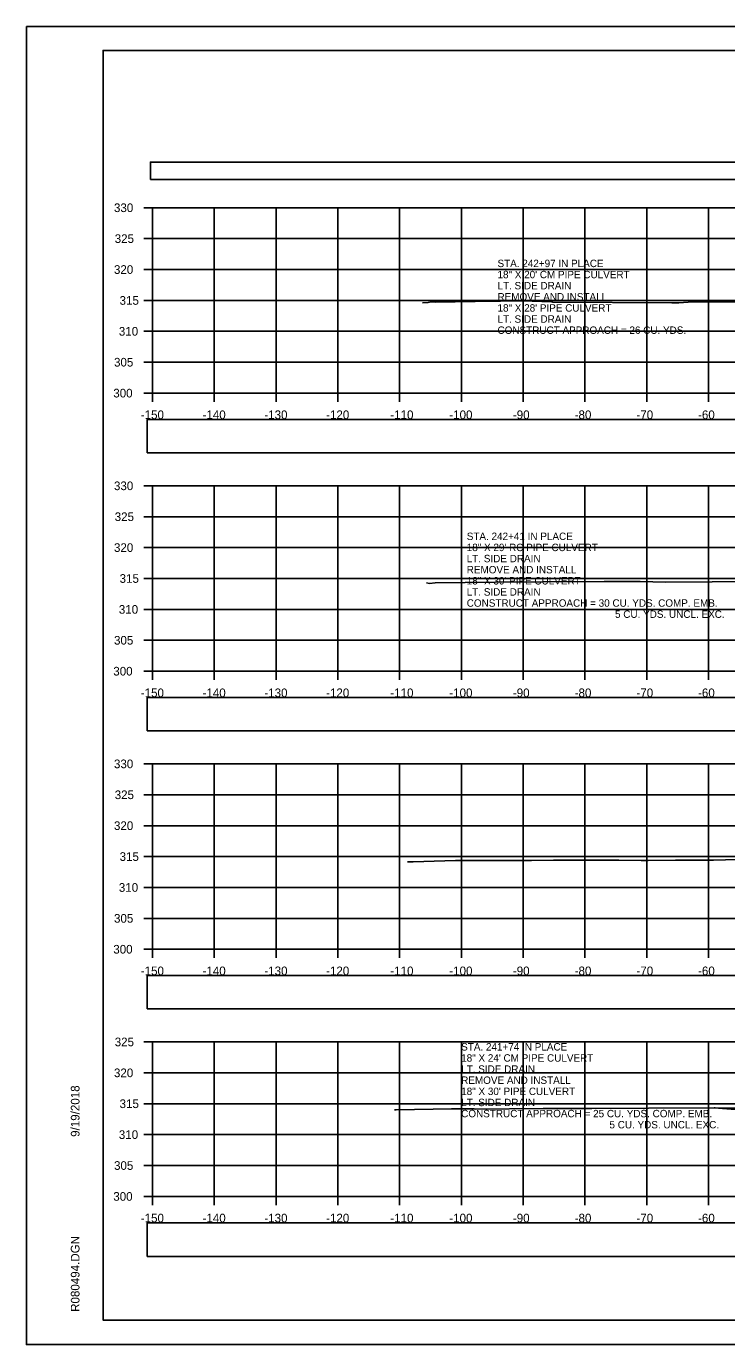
# Model space of a CAD drawing. Extents: x 1376273 to 1384221, y 378927 to 384592.
# Drawn here: x 1380387.4 to 1380500.8, y 380111.8 to 380325.2 of the extents above; entities that cross this region are included whole.
import ezdxf

# ---------------------------------------------------------------- set-up
doc = ezdxf.new("R2010")
doc.units = 0
for name, color, linetype in [('R_Axis', 7, 'Continuous'), ('R_Axis Annot', 7, 'Continuous'), ('R_Border', 7, 'Continuous'), ('R_Drive', 7, 'Continuous'), ('R_Exist Surface', 7, 'Continuous'), ('R_Grid', 7, 'Continuous'), ('R_No Plot', 7, 'Continuous'), ('T_Notes', 7, 'Continuous')]:
    doc.layers.add(name, color=color, linetype=linetype)

msp = doc.modelspace()

# ---------------------------------------------------------------- linework, layer by layer
at = {"layer": 'R_Axis'}
for p, q in [((1380406.44, 380295.82), (1380407.84, 380295.82)), ((1380407.84, 380265.82), (1380407.84, 380295.82)), ((1380406.44, 380290.82), (1380407.84, 380290.82)), ((1380406.44, 380285.82), (1380407.84, 380285.82)), ((1380406.44, 380280.82), (1380407.84, 380280.82)), ((1380406.44, 380275.82), (1380407.84, 380275.82)), ((1380406.44, 380270.82), (1380407.84, 380270.82)), ((1380406.44, 380265.82), (1380407.84, 380265.82)), ((1380407.84, 380265.82), (1380707.84, 380265.82)), ((1380407.84, 380264.42), (1380407.84, 380265.82)), ((1380417.84, 380264.42), (1380417.84, 380265.82)), ((1380427.84, 380264.42), (1380427.84, 380265.82)), ((1380437.84, 380264.42), (1380437.84, 380265.82)), ((1380447.84, 380264.42), (1380447.84, 380265.82)), ((1380457.84, 380264.42), (1380457.84, 380265.82)), ((1380467.84, 380264.42), (1380467.84, 380265.82)), ((1380477.84, 380264.42), (1380477.84, 380265.82)), ((1380487.84, 380264.42), (1380487.84, 380265.82)), ((1380497.84, 380264.42), (1380497.84, 380265.82)), ((1380406.44, 380250.82), (1380407.84, 380250.82)), ((1380407.84, 380220.82), (1380407.84, 380250.82)), ((1380406.44, 380245.82), (1380407.84, 380245.82)), ((1380406.44, 380240.82), (1380407.84, 380240.82)), ((1380406.44, 380235.82), (1380407.84, 380235.82)), ((1380406.44, 380230.82), (1380407.84, 380230.82)), ((1380406.44, 380225.82), (1380407.84, 380225.82)), ((1380406.44, 380220.82), (1380407.84, 380220.82)), ((1380407.84, 380220.82), (1380707.84, 380220.82)), ((1380407.84, 380219.42), (1380407.84, 380220.82)), ((1380417.84, 380219.42), (1380417.84, 380220.82)), ((1380427.84, 380219.42), (1380427.84, 380220.82)), ((1380437.84, 380219.42), (1380437.84, 380220.82)), ((1380447.84, 380219.42), (1380447.84, 380220.82)), ((1380457.84, 380219.42), (1380457.84, 380220.82)), ((1380467.84, 380219.42), (1380467.84, 380220.82)), ((1380477.84, 380219.42), (1380477.84, 380220.82)), ((1380487.84, 380219.42), (1380487.84, 380220.82)), ((1380497.84, 380219.42), (1380497.84, 380220.82)), ((1380406.44, 380205.82), (1380407.84, 380205.82)), ((1380407.84, 380175.82), (1380407.84, 380205.82)), ((1380406.44, 380200.82), (1380407.84, 380200.82)), ((1380406.44, 380195.82), (1380407.84, 380195.82)), ((1380406.44, 380190.82), (1380407.84, 380190.82)), ((1380406.44, 380185.82), (1380407.84, 380185.82)), ((1380406.44, 380180.82), (1380407.84, 380180.82)), ((1380406.44, 380175.82), (1380407.84, 380175.82)), ((1380407.84, 380175.82), (1380707.84, 380175.82)), ((1380407.84, 380174.42), (1380407.84, 380175.82)), ((1380417.84, 380174.42), (1380417.84, 380175.82)), ((1380427.84, 380174.42), (1380427.84, 380175.82)), ((1380437.84, 380174.42), (1380437.84, 380175.82)), ((1380447.84, 380174.42), (1380447.84, 380175.82)), ((1380457.84, 380174.42), (1380457.84, 380175.82)), ((1380467.84, 380174.42), (1380467.84, 380175.82)), ((1380477.84, 380174.42), (1380477.84, 380175.82)), ((1380487.84, 380174.42), (1380487.84, 380175.82)), ((1380497.84, 380174.42), (1380497.84, 380175.82)), ((1380406.44, 380160.82), (1380407.84, 380160.82)), ((1380407.84, 380135.82), (1380407.84, 380160.82)), ((1380406.44, 380155.82), (1380407.84, 380155.82)), ((1380406.44, 380150.82), (1380407.84, 380150.82)), ((1380406.44, 380145.82), (1380407.84, 380145.82)), ((1380406.44, 380140.82), (1380407.84, 380140.82)), ((1380406.44, 380135.82), (1380407.84, 380135.82)), ((1380407.84, 380135.82), (1380707.84, 380135.82)), ((1380407.84, 380134.42), (1380407.84, 380135.82)), ((1380417.84, 380134.42), (1380417.84, 380135.82)), ((1380427.84, 380134.42), (1380427.84, 380135.82)), ((1380437.84, 380134.42), (1380437.84, 380135.82)), ((1380447.84, 380134.42), (1380447.84, 380135.82)), ((1380457.84, 380134.42), (1380457.84, 380135.82)), ((1380467.84, 380134.42), (1380467.84, 380135.82)), ((1380477.84, 380134.42), (1380477.84, 380135.82)), ((1380487.84, 380134.42), (1380487.84, 380135.82)), ((1380497.84, 380134.42), (1380497.84, 380135.82))]:
    msp.add_line(p, q, dxfattribs=at)
at = {"layer": 'R_Axis Annot'}
for points in [[(1380407.51, 380300.38), (1380709.31, 380300.38), (1380709.31, 380303.2), (1380407.51, 380303.2)], [(1380406.97, 380256.14), (1380708.66, 380256.14), (1380708.66, 380261.55), (1380406.97, 380261.55)], [(1380406.97, 380211.15), (1380708.66, 380211.15), (1380708.66, 380216.57), (1380406.97, 380216.57)], [(1380406.97, 380166.17), (1380708.66, 380166.17), (1380708.66, 380171.58), (1380406.97, 380171.58)], [(1380406.97, 380126.11), (1380708.66, 380126.11), (1380708.66, 380131.52), (1380406.97, 380131.52)]]:
    msp.add_lwpolyline(points, close=True, dxfattribs=at)
at = {"layer": 'R_Border'}
for p, q in [((1380399.84, 380321.28), (1380716.02, 380321.28)), ((1380399.84, 380115.82), (1380399.84, 380321.28)), ((1380399.84, 380115.82), (1380399.84, 380115.82)), ((1380716.02, 380115.82), (1380399.84, 380115.82))]:
    msp.add_line(p, q, dxfattribs=at)
at = {"layer": 'R_Drive'}
msp.add_line((1380514.85, 380148.87), (1380498.74, 380150.18), dxfattribs=at)
at = {"layer": 'R_Exist Surface'}
for points in [[(1380451.55, 380280.42), (1380452.48, 380280.5), (1380452.96, 380280.59), (1380453.59, 380280.56), (1380460.09, 380280.63), (1380468.34, 380280.76), (1380469.31, 380280.71), (1380472.44, 380280.59), (1380472.62, 380280.52), (1380491.89, 380280.44), (1380493.06, 380280.45), (1380494.55, 380280.52), (1380502.85, 380280.57)], [(1380452.21, 380235.1), (1380452.67, 380235.03), (1380453.59, 380235.13), (1380463.33, 380235.2), (1380471.05, 380235.26), (1380480.94, 380235.33), (1380486.8, 380235.32), (1380490.86, 380235.24), (1380498.42, 380235.29), (1380506.14, 380235.38)], [(1380449.13, 380189.97), (1380450.05, 380189.98), (1380455.14, 380190.15), (1380456.9, 380190.16), (1380469.2, 380190.2), (1380472.73, 380190.22), (1380483.32, 380190.25), (1380486.97, 380190.2), (1380488.09, 380190.18), (1380492.49, 380190.22), (1380498.65, 380190.26), (1380504.53, 380190.39)], [(1380447, 380149.85), (1380447.3, 380149.86), (1380456.23, 380149.99), (1380459.41, 380150.02), (1380459.89, 380149.97), (1380460.14, 380149.96), (1380471.06, 380150.04), (1380478.98, 380150.07), (1380488.15, 380150.13), (1380498.94, 380150.18), (1380508.98, 380150.01)]]:
    msp.add_lwpolyline(points, dxfattribs=at)
at = {"layer": 'R_Grid'}
for p, q in [((1380407.84, 380295.82), (1380707.84, 380295.82)), ((1380407.84, 380265.82), (1380407.84, 380295.82)), ((1380417.84, 380265.82), (1380417.84, 380295.82)), ((1380427.84, 380265.82), (1380427.84, 380295.82)), ((1380437.84, 380265.82), (1380437.84, 380295.82)), ((1380447.84, 380265.82), (1380447.84, 380295.82)), ((1380457.84, 380265.82), (1380457.84, 380295.82)), ((1380467.84, 380265.82), (1380467.84, 380295.82)), ((1380477.84, 380265.82), (1380477.84, 380295.82)), ((1380487.84, 380265.82), (1380487.84, 380295.82)), ((1380497.84, 380265.82), (1380497.84, 380295.82)), ((1380407.84, 380290.82), (1380707.84, 380290.82)), ((1380407.84, 380285.82), (1380707.84, 380285.82)), ((1380407.84, 380280.82), (1380707.84, 380280.82)), ((1380407.84, 380275.82), (1380707.84, 380275.82)), ((1380407.84, 380270.82), (1380707.84, 380270.82)), ((1380407.84, 380265.82), (1380707.84, 380265.82)), ((1380407.84, 380250.82), (1380707.84, 380250.82)), ((1380407.84, 380220.82), (1380407.84, 380250.82)), ((1380417.84, 380220.82), (1380417.84, 380250.82)), ((1380427.84, 380220.82), (1380427.84, 380250.82)), ((1380437.84, 380220.82), (1380437.84, 380250.82)), ((1380447.84, 380220.82), (1380447.84, 380250.82)), ((1380457.84, 380220.82), (1380457.84, 380250.82)), ((1380467.84, 380220.82), (1380467.84, 380250.82)), ((1380477.84, 380220.82), (1380477.84, 380250.82)), ((1380487.84, 380220.82), (1380487.84, 380250.82)), ((1380497.84, 380220.82), (1380497.84, 380250.82)), ((1380407.84, 380245.82), (1380707.84, 380245.82)), ((1380407.84, 380240.82), (1380707.84, 380240.82)), ((1380407.84, 380235.82), (1380707.84, 380235.82)), ((1380407.84, 380230.82), (1380707.84, 380230.82)), ((1380407.84, 380225.82), (1380707.84, 380225.82)), ((1380407.84, 380220.82), (1380707.84, 380220.82)), ((1380407.84, 380205.82), (1380707.84, 380205.82)), ((1380407.84, 380175.82), (1380407.84, 380205.82)), ((1380417.84, 380175.82), (1380417.84, 380205.82)), ((1380427.84, 380175.82), (1380427.84, 380205.82)), ((1380437.84, 380175.82), (1380437.84, 380205.82)), ((1380447.84, 380175.82), (1380447.84, 380205.82)), ((1380457.84, 380175.82), (1380457.84, 380205.82)), ((1380467.84, 380175.82), (1380467.84, 380205.82)), ((1380477.84, 380175.82), (1380477.84, 380205.82)), ((1380487.84, 380175.82), (1380487.84, 380205.82)), ((1380497.84, 380175.82), (1380497.84, 380205.82)), ((1380407.84, 380200.82), (1380707.84, 380200.82)), ((1380407.84, 380195.82), (1380707.84, 380195.82)), ((1380407.84, 380190.82), (1380707.84, 380190.82)), ((1380407.84, 380185.82), (1380707.84, 380185.82)), ((1380407.84, 380180.82), (1380707.84, 380180.82)), ((1380407.84, 380175.82), (1380707.84, 380175.82)), ((1380407.84, 380160.82), (1380707.84, 380160.82)), ((1380407.84, 380135.82), (1380407.84, 380160.82)), ((1380417.84, 380135.82), (1380417.84, 380160.82)), ((1380427.84, 380135.82), (1380427.84, 380160.82)), ((1380437.84, 380135.82), (1380437.84, 380160.82)), ((1380447.84, 380135.82), (1380447.84, 380160.82)), ((1380457.84, 380135.82), (1380457.84, 380160.82)), ((1380467.84, 380135.82), (1380467.84, 380160.82)), ((1380477.84, 380135.82), (1380477.84, 380160.82)), ((1380487.84, 380135.82), (1380487.84, 380160.82)), ((1380497.84, 380135.82), (1380497.84, 380160.82)), ((1380407.84, 380155.82), (1380707.84, 380155.82)), ((1380407.84, 380150.82), (1380707.84, 380150.82)), ((1380407.84, 380145.82), (1380707.84, 380145.82)), ((1380407.84, 380140.82), (1380707.84, 380140.82)), ((1380407.84, 380135.82), (1380707.84, 380135.82))]:
    msp.add_line(p, q, dxfattribs=at)
at = {"layer": 'R_No Plot'}
for p, q in [((1380387.44, 380325.17), (1380720.77, 380325.17)), ((1380387.44, 380111.84), (1380720.77, 380111.84))]:
    msp.add_line(p, q, dxfattribs=at)
for points in [[(1380387.43, 380325.17), (1380720.77, 380325.17), (1380720.77, 380111.84), (1380387.43, 380111.84)], [(1380633.76, 380321.28), (1380633.76, 380311.4), (1380669.49, 380311.4), (1380669.49, 380308.48), (1380692.69, 380308.48), (1380692.69, 380284.15), (1380716.02, 380284.15), (1380716.02, 380115.82), (1380399.84, 380115.82), (1380399.84, 380321.28)]]:
    msp.add_lwpolyline(points, close=True, dxfattribs=at)
at = {"layer": 'T_Notes'}
msp.add_line((1380498.74, 380150.18), (1380512.78, 380149.04), dxfattribs=at)
msp.add_lwpolyline([(1380509.94, 380149.98), (1380508.98, 380150.01), (1380498.94, 380150.18), (1380498.74, 380150.18)], dxfattribs=at)

# ---------------------------------------------------------------- texts
at = {"layer": 'R_Axis Annot'}
for s, height, p in [('330', 1.4, (1380401.61, 380295.12)), ('325', 1.4, (1380401.73, 380290.12)), ('STA. 242+97 IN PLACE', 1.2, (1380463.69, 380286.21)), ('320', 1.4, (1380401.61, 380285.12)), ('18" X 20\' CM PIPE CULVERT', 1.2, (1380463.69, 380284.41)), ('LT. SIDE DRAIN', 1.2, (1380463.69, 380282.61)), ('315', 1.4, (1380402.52, 380280.12)), ('REMOVE AND INSTALL', 1.2, (1380463.69, 380280.81)), ('18" X 28\' PIPE CULVERT', 1.2, (1380463.69, 380279.01)), ('310', 1.4, (1380402.4, 380275.12)), ('CONSTRUCT APPROACH = 26 CU. YDS.', 1.2, (1380463.69, 380275.41)), ('LT. SIDE DRAIN', 1.2, (1380463.69, 380277.21)), ('305', 1.4, (1380401.62, 380270.12)), ('300', 1.4, (1380401.5, 380265.12)), ('-150', 1.4, (1380405.95, 380261.62)), ('-140', 1.4, (1380415.95, 380261.62)), ('-130', 1.4, (1380425.95, 380261.62)), ('-120', 1.4, (1380435.95, 380261.62)), ('-110', 1.4, (1380446.34, 380261.62)), ('-100', 1.4, (1380455.89, 380261.62)), ('-90', 1.4, (1380466.18, 380261.62)), ('-80', 1.4, (1380476.18, 380261.62)), ('-70', 1.4, (1380486.18, 380261.62)), ('-60', 1.4, (1380496.15, 380261.62)), ('330', 1.4, (1380401.61, 380250.12)), ('325', 1.4, (1380401.73, 380245.12)), ('STA. 242+41 IN PLACE', 1.2, (1380458.71, 380242.05)), ('320', 1.4, (1380401.61, 380240.12)), ('18" X 29\' RC PIPE CULVERT', 1.2, (1380458.71, 380240.25)), ('LT. SIDE DRAIN', 1.2, (1380458.71, 380238.45)), ('315', 1.4, (1380402.52, 380235.12)), ('18" X 30\' PIPE CULVERT', 1.2, (1380458.71, 380234.85)), ('REMOVE AND INSTALL', 1.2, (1380458.71, 380236.65)), ('LT. SIDE DRAIN', 1.2, (1380458.71, 380233.05)), ('CONSTRUCT APPROACH = 30 CU. YDS. COMP. EMB.', 1.2, (1380458.71, 380231.25)), ('310', 1.4, (1380402.4, 380230.12)), ('5 CU. YDS. UNCL. EXC.', 1.2, (1380482.71, 380229.45)), ('305', 1.4, (1380401.62, 380225.12)), ('300', 1.4, (1380401.5, 380220.12)), ('-150', 1.4, (1380405.95, 380216.62)), ('-140', 1.4, (1380415.95, 380216.62)), ('-130', 1.4, (1380425.95, 380216.62)), ('-120', 1.4, (1380435.95, 380216.62)), ('-110', 1.4, (1380446.34, 380216.62)), ('-100', 1.4, (1380455.89, 380216.62)), ('-90', 1.4, (1380466.18, 380216.62)), ('-80', 1.4, (1380476.18, 380216.62)), ('-70', 1.4, (1380486.18, 380216.62)), ('-60', 1.4, (1380496.15, 380216.62)), ('330', 1.4, (1380401.61, 380205.12)), ('325', 1.4, (1380401.73, 380200.12)), ('320', 1.4, (1380401.61, 380195.12)), ('315', 1.4, (1380402.52, 380190.12)), ('310', 1.4, (1380402.4, 380185.12)), ('305', 1.4, (1380401.62, 380180.12)), ('300', 1.4, (1380401.5, 380175.12)), ('-150', 1.4, (1380405.95, 380171.62)), ('-140', 1.4, (1380415.95, 380171.62)), ('-130', 1.4, (1380425.95, 380171.62)), ('-120', 1.4, (1380435.95, 380171.62)), ('-110', 1.4, (1380446.34, 380171.62)), ('-100', 1.4, (1380455.89, 380171.62)), ('-90', 1.4, (1380466.18, 380171.62)), ('-80', 1.4, (1380476.18, 380171.62)), ('-70', 1.4, (1380486.18, 380171.62)), ('-60', 1.4, (1380496.15, 380171.62)), ('325', 1.4, (1380401.73, 380160.12)), ('STA. 241+74 IN PLACE', 1.2, (1380457.81, 380159.43)), ('18" X 24\' CM PIPE CULVERT', 1.2, (1380457.81, 380157.63)), ('LT. SIDE DRAIN', 1.2, (1380457.81, 380155.83)), ('320', 1.4, (1380401.61, 380155.12)), ('REMOVE AND INSTALL', 1.2, (1380457.81, 380154.03)), ('18" X 30\' PIPE CULVERT', 1.2, (1380457.81, 380152.23)), ('315', 1.4, (1380402.52, 380150.12)), ('LT. SIDE DRAIN', 1.2, (1380457.81, 380150.43)), ('CONSTRUCT APPROACH = 25 CU. YDS. COMP. EMB.', 1.2, (1380457.81, 380148.63)), ('310', 1.4, (1380402.4, 380145.12)), ('5 CU. YDS. UNCL. EXC.', 1.2, (1380481.81, 380146.83)), ('305', 1.4, (1380401.62, 380140.12)), ('300', 1.4, (1380401.5, 380135.12)), ('-150', 1.4, (1380405.95, 380131.62)), ('-140', 1.4, (1380415.95, 380131.62)), ('-130', 1.4, (1380425.95, 380131.62)), ('-120', 1.4, (1380435.95, 380131.62)), ('-110', 1.4, (1380446.34, 380131.62)), ('-100', 1.4, (1380455.89, 380131.62)), ('-90', 1.4, (1380466.18, 380131.62)), ('-80', 1.4, (1380476.18, 380131.62)), ('-70', 1.4, (1380486.18, 380131.62)), ('-60', 1.4, (1380496.15, 380131.62))]:
    msp.add_text(s, height=height, dxfattribs=at).set_placement(p)
at = {"layer": 'R_Border'}
for s, p in [('9/19/2018', (1380396.03, 380145.46)), ('R080494.DGN', (1380396.03, 380117.14))]:
    msp.add_text(s, height=1.4, rotation=90, dxfattribs=at).set_placement(p)

doc.saveas('drawing.dxf')
